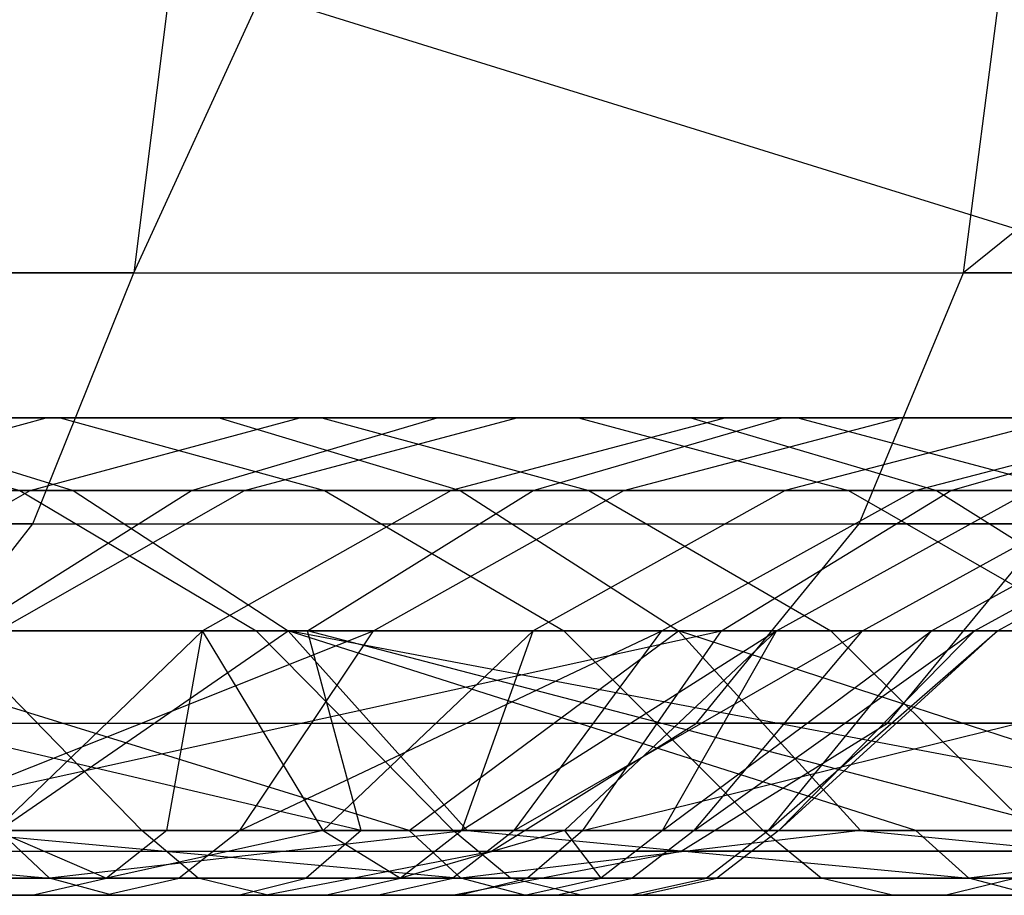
# Model space of a CAD drawing. Extents: x -172 to 172, y -29 to 28.
# Tile 838 of 914: x 135.25 to 140.72, y -19.3 to -14.44. Entities that reach past the tile are written whole.
import ezdxf

# ---------------------------------------------------------------- set-up
doc = ezdxf.new("R2010")
doc.units = 0
doc.header["$LTSCALE"] = 25.4
doc.layers.get('0').update_dxf_attribs({"linetype": 'CONTINUOUS'})

msp = doc.modelspace()

# ---------------------------------------------------------------- linework, layer by layer
at = {"color": 0}
for p, q in [((136.0805, -14.2997, -1137.239), (135.8874, -15.8448, -1137.3894)), ((135.8874, -15.8448, -1137.3894), (136.5946, -14.2997, -1137.9023)), ((135.8874, -15.8448, -1137.3894), (136.5946, -14.2997, -1137.9023)), ((136.0805, -14.2997, -1137.239), (135.8874, -15.8448, -1137.3894)), ((136.5946, -14.2997, -1137.9023), (141.5606, -15.8448, -1145.105)), ((136.5946, -14.2997, -1137.9023), (141.5606, -15.8448, -1145.105)), ((142.4017, -14.2997, -1340.6051), (140.4891, -15.8448, -1342.9231)), ((140.4891, -15.8448, -1342.9231), (140.6887, -14.2997, -1343.0647)), ((142.4017, -14.2997, -1340.6051), (140.4891, -15.8448, -1342.9231)), ((140.4891, -15.8448, -1342.9231), (140.6887, -14.2997, -1343.0647)), ((135.8874, -15.8448, -1137.3894), (129.7942, -15.8448, -1130.0011)), ((135.8874, -15.8448, -1137.3894), (129.7942, -15.8448, -1130.0011)), ((134.7327, -15.8448, -1350.5767), (140.4891, -15.8448, -1342.9231)), ((134.7327, -15.8448, -1350.5767), (140.4891, -15.8448, -1342.9231)), ((135.3272, -17.2386, -1137.8259), (135.8874, -15.8448, -1137.3894)), ((135.3272, -17.2386, -1137.8259), (135.8874, -15.8448, -1137.3894)), ((135.8874, -15.8448, -1137.3894), (141.5606, -15.8448, -1145.105)), ((135.8874, -15.8448, -1137.3894), (141.5606, -15.8448, -1145.105)), ((139.9099, -17.2386, -1342.5121), (140.4891, -15.8448, -1342.9231)), ((139.9099, -17.2386, -1342.5121), (140.4891, -15.8448, -1342.9231)), ((145.8113, -15.8448, -1334.9613), (140.4891, -15.8448, -1342.9231)), ((145.8113, -15.8448, -1334.9613), (140.4891, -15.8448, -1342.9231)), ((136.3598, -16.6506, -1327.5461), (131.3723, -16.6506, -1335.1257)), ((136.3598, -16.6506, -1327.5461), (131.3723, -16.6506, -1335.1257)), ((135.4787, -16.6506, -1295.7952), (132.128, -16.6506, -1303.7286)), ((135.4787, -16.6506, -1295.7952), (132.128, -16.6506, -1303.7286)), ((132.3126, -16.6506, -1187.2167), (135.3997, -16.6506, -1195.1534)), ((132.3126, -16.6506, -1187.2167), (135.3997, -16.6506, -1195.1534)), ((132.8742, -16.6506, -1156.495), (137.5696, -16.6506, -1164.1514)), ((132.8742, -16.6506, -1156.495), (137.5696, -16.6506, -1164.1514)), ((133.8072, -16.6506, -1186.5837), (135.2553, -17.0527, -1185.9705)), ((133.8072, -16.6506, -1186.5837), (135.2553, -17.0527, -1185.9705)), ((133.8072, -16.6506, -1186.5837), (136.9292, -16.6506, -1194.6101)), ((133.8072, -16.6506, -1186.5837), (136.9292, -16.6506, -1194.6101)), ((133.9178, -17.0527, -1195.6798), (135.3997, -16.6506, -1195.1534)), ((133.9178, -17.0527, -1195.6798), (135.3997, -16.6506, -1195.1534)), ((136.8081, -16.6506, -1287.1808), (133.9654, -16.6506, -1295.2083)), ((136.8081, -16.6506, -1287.1808), (133.9654, -16.6506, -1295.2083)), ((134.2334, -16.6506, -1155.6077), (135.5501, -17.0527, -1154.7479)), ((134.2334, -16.6506, -1155.6077), (138.9767, -16.6506, -1163.3423)), ((134.2334, -16.6506, -1155.6077), (135.5501, -17.0527, -1154.7479)), ((134.2334, -16.6506, -1155.6077), (138.9767, -16.6506, -1163.3423)), ((139.4837, -16.6506, -1318.9226), (134.9791, -16.6506, -1326.6926)), ((139.4837, -16.6506, -1318.9226), (134.9791, -16.6506, -1326.6926)), ((135.3109, -17.0527, -1286.7), (136.8081, -16.6506, -1287.1808)), ((135.3109, -17.0527, -1286.7), (136.8081, -16.6506, -1287.1808)), ((135.3997, -16.6506, -1195.1534), (138.0111, -16.6506, -1203.259)), ((135.3997, -16.6506, -1195.1534), (138.0111, -16.6506, -1203.259)), ((138.3536, -16.6506, -1287.677), (135.4787, -16.6506, -1295.7952)), ((135.4787, -16.6506, -1295.7952), (136.9448, -17.0527, -1296.3638)), ((135.4787, -16.6506, -1295.7952), (136.9448, -17.0527, -1296.3638)), ((138.3536, -16.6506, -1287.677), (135.4787, -16.6506, -1295.7952)), ((136.2063, -17.0527, -1164.9352), (137.5696, -16.6506, -1164.1514)), ((136.2063, -17.0527, -1164.9352), (137.5696, -16.6506, -1164.1514)), ((136.3598, -16.6506, -1327.5461), (137.6974, -17.0527, -1328.373)), ((140.9104, -16.6506, -1319.6965), (136.3598, -16.6506, -1327.5461)), ((140.9104, -16.6506, -1319.6965), (136.3598, -16.6506, -1327.5461)), ((136.3598, -16.6506, -1327.5461), (137.6974, -17.0527, -1328.373)), ((136.5007, -17.0527, -1203.6967), (138.0111, -16.6506, -1203.259)), ((136.5007, -17.0527, -1203.6967), (138.0111, -16.6506, -1203.259)), ((139.1703, -16.6506, -1278.999), (136.8081, -16.6506, -1287.1808)), ((139.1703, -16.6506, -1278.999), (136.8081, -16.6506, -1287.1808)), ((136.9292, -16.6506, -1194.6101), (138.411, -17.0527, -1194.0837)), ((136.9292, -16.6506, -1194.6101), (138.411, -17.0527, -1194.0837)), ((136.9292, -16.6506, -1194.6101), (139.5702, -16.6506, -1202.8073)), ((136.9292, -16.6506, -1194.6101), (139.5702, -16.6506, -1202.8073)), ((137.5696, -16.6506, -1164.1514), (141.8243, -16.6506, -1172.061)), ((137.5696, -16.6506, -1164.1514), (141.8243, -16.6506, -1172.061)), ((139.1703, -16.6506, -1278.999), (137.6472, -17.0527, -1278.6078)), ((139.1703, -16.6506, -1278.999), (137.6472, -17.0527, -1278.6078)), ((138.0111, -16.6506, -1203.259), (140.1378, -16.6506, -1211.5051)), ((138.0111, -16.6506, -1203.259), (140.1378, -16.6506, -1211.5051)), ((138.1014, -17.0527, -1318.1727), (139.4837, -16.6506, -1318.9226)), ((138.1014, -17.0527, -1318.1727), (139.4837, -16.6506, -1318.9226)), ((138.3536, -16.6506, -1287.677), (139.8508, -17.0527, -1288.1578)), ((140.7424, -16.6506, -1279.4028), (138.3536, -16.6506, -1287.677)), ((138.3536, -16.6506, -1287.677), (139.8508, -17.0527, -1288.1578)), ((140.7424, -16.6506, -1279.4028), (138.3536, -16.6506, -1287.677)), ((138.6042, -17.0527, -1211.8525), (140.1378, -16.6506, -1211.5051)), ((138.6042, -17.0527, -1211.8525), (140.1378, -16.6506, -1211.5051)), ((138.9767, -16.6506, -1163.3423), (143.2749, -16.6506, -1171.3329)), ((138.9767, -16.6506, -1163.3423), (140.34, -17.0527, -1162.5583)), ((138.9767, -16.6506, -1163.3423), (140.34, -17.0527, -1162.5583)), ((138.9767, -16.6506, -1163.3423), (143.2749, -16.6506, -1171.3329)), ((139.1703, -16.6506, -1278.999), (141.0437, -16.6506, -1270.6917)), ((139.1703, -16.6506, -1278.999), (141.0437, -16.6506, -1270.6917)), ((143.5414, -16.6506, -1310.91), (139.4837, -16.6506, -1318.9226)), ((143.5414, -16.6506, -1310.91), (139.4837, -16.6506, -1318.9226)), ((141.0437, -16.6506, -1270.6917), (139.5001, -17.0527, -1270.3914)), ((141.0437, -16.6506, -1270.6917), (139.5001, -17.0527, -1270.3914)), ((139.5702, -16.6506, -1202.8073), (141.0806, -17.0527, -1202.3696)), ((139.5702, -16.6506, -1202.8073), (141.7209, -16.6506, -1211.1465)), ((139.5702, -16.6506, -1202.8073), (141.0806, -17.0527, -1202.3696)), ((139.5702, -16.6506, -1202.8073), (141.7209, -16.6506, -1211.1465)), ((140.1378, -16.6506, -1211.5051), (141.7723, -16.6506, -1219.8627)), ((140.1378, -16.6506, -1211.5051), (141.7723, -16.6506, -1219.8627)), ((140.2207, -17.0527, -1220.1187), (141.7723, -16.6506, -1219.8627)), ((140.2207, -17.0527, -1220.1187), (141.7723, -16.6506, -1219.8627)), ((140.4188, -17.0527, -1172.7665), (141.8243, -16.6506, -1172.061)), ((140.4188, -17.0527, -1172.7665), (141.8243, -16.6506, -1172.061)), ((130.326, -17.0527, -1147.2209), (135.5501, -17.0527, -1154.7479)), ((130.326, -17.0527, -1147.2209), (135.5501, -17.0527, -1154.7479)), ((131.5575, -17.0527, -1157.3547), (136.2063, -17.0527, -1164.9352)), ((131.5575, -17.0527, -1157.3547), (136.2063, -17.0527, -1164.9352)), ((131.6245, -17.0527, -1178.0585), (135.2553, -17.0527, -1185.9705)), ((131.6245, -17.0527, -1178.0585), (135.2553, -17.0527, -1185.9705)), ((135.3109, -17.0527, -1286.7), (132.4992, -17.0527, -1294.6395)), ((135.3109, -17.0527, -1286.7), (132.4992, -17.0527, -1294.6395)), ((137.6974, -17.0527, -1328.373), (132.661, -17.0527, -1336.027)), ((137.6974, -17.0527, -1328.373), (132.661, -17.0527, -1336.027)), ((136.9448, -17.0527, -1296.3638), (133.5578, -17.0527, -1304.3832)), ((136.9448, -17.0527, -1296.3638), (133.5578, -17.0527, -1304.3832)), ((138.1014, -17.0527, -1318.1727), (133.6415, -17.0527, -1325.8657)), ((138.1014, -17.0527, -1318.1727), (133.6415, -17.0527, -1325.8657)), ((133.9178, -17.0527, -1195.6798), (136.5007, -17.0527, -1203.6967)), ((133.9178, -17.0527, -1195.6798), (136.5007, -17.0527, -1203.6967)), ((133.9552, -17.832, -1286.2646), (135.3109, -17.0527, -1286.7)), ((133.9552, -17.832, -1286.2646), (135.3109, -17.0527, -1286.7)), ((134.9719, -17.832, -1165.6449), (136.2063, -17.0527, -1164.9352)), ((134.9719, -17.832, -1165.6449), (136.2063, -17.0527, -1164.9352)), ((135.1331, -17.832, -1204.093), (136.5007, -17.0527, -1203.6967)), ((135.1331, -17.832, -1204.093), (136.5007, -17.0527, -1203.6967)), ((135.2553, -17.0527, -1185.9705), (136.5664, -17.832, -1185.4153)), ((135.2553, -17.0527, -1185.9705), (138.411, -17.0527, -1194.0837)), ((135.2553, -17.0527, -1185.9705), (136.5664, -17.832, -1185.4153)), ((135.2553, -17.0527, -1185.9705), (138.411, -17.0527, -1194.0837)), ((137.6472, -17.0527, -1278.6078), (135.3109, -17.0527, -1286.7)), ((137.6472, -17.0527, -1278.6078), (135.3109, -17.0527, -1286.7)), ((135.5501, -17.0527, -1154.7479), (136.7424, -17.832, -1153.9695)), ((135.5501, -17.0527, -1154.7479), (140.34, -17.0527, -1162.5583)), ((135.5501, -17.0527, -1154.7479), (136.7424, -17.832, -1153.9695)), ((135.5501, -17.0527, -1154.7479), (140.34, -17.0527, -1162.5583)), ((136.2063, -17.0527, -1164.9352), (140.4188, -17.0527, -1172.7665)), ((136.2063, -17.0527, -1164.9352), (140.4188, -17.0527, -1172.7665)), ((137.6472, -17.0527, -1278.6078), (136.2681, -17.832, -1278.2535)), ((137.6472, -17.0527, -1278.6078), (136.2681, -17.832, -1278.2535)), ((136.5007, -17.0527, -1203.6967), (138.6042, -17.0527, -1211.8525)), ((136.5007, -17.0527, -1203.6967), (138.6042, -17.0527, -1211.8525)), ((136.8499, -17.832, -1317.4937), (138.1014, -17.0527, -1318.1727)), ((136.8499, -17.832, -1317.4937), (138.1014, -17.0527, -1318.1727)), ((136.9448, -17.0527, -1296.3638), (138.2724, -17.832, -1296.8787)), ((139.8508, -17.0527, -1288.1578), (136.9448, -17.0527, -1296.3638)), ((136.9448, -17.0527, -1296.3638), (138.2724, -17.832, -1296.8787)), ((139.8508, -17.0527, -1288.1578), (136.9448, -17.0527, -1296.3638)), ((137.2155, -17.832, -1212.1671), (138.6042, -17.0527, -1211.8525)), ((137.2155, -17.832, -1212.1671), (138.6042, -17.0527, -1211.8525)), ((137.6472, -17.0527, -1278.6078), (139.5001, -17.0527, -1270.3914)), ((137.6472, -17.0527, -1278.6078), (139.5001, -17.0527, -1270.3914)), ((137.6974, -17.0527, -1328.373), (138.9085, -17.832, -1329.1217)), ((142.2926, -17.0527, -1320.4465), (137.6974, -17.0527, -1328.373)), ((137.6974, -17.0527, -1328.373), (138.9085, -17.832, -1329.1217)), ((142.2926, -17.0527, -1320.4465), (137.6974, -17.0527, -1328.373)), ((142.119, -17.0527, -1310.2396), (138.1014, -17.0527, -1318.1727)), ((142.119, -17.0527, -1310.2396), (138.1014, -17.0527, -1318.1727)), ((139.5001, -17.0527, -1270.3914), (138.1024, -17.832, -1270.1194)), ((139.5001, -17.0527, -1270.3914), (138.1024, -17.832, -1270.1194)), ((138.411, -17.0527, -1194.0837), (139.7528, -17.832, -1193.6071)), ((138.411, -17.0527, -1194.0837), (141.0806, -17.0527, -1202.3696)), ((138.411, -17.0527, -1194.0837), (139.7528, -17.832, -1193.6071)), ((138.411, -17.0527, -1194.0837), (141.0806, -17.0527, -1202.3696)), ((138.6042, -17.0527, -1211.8525), (140.2207, -17.0527, -1220.1187)), ((138.6042, -17.0527, -1211.8525), (140.2207, -17.0527, -1220.1187)), ((138.8158, -17.832, -1220.3505), (140.2207, -17.0527, -1220.1187)), ((138.8158, -17.832, -1220.3505), (140.2207, -17.0527, -1220.1187)), ((139.1463, -17.832, -1173.4053), (140.4188, -17.0527, -1172.7665)), ((139.1463, -17.832, -1173.4053), (140.4188, -17.0527, -1172.7665)), ((139.4516, -17.832, -1261.891), (140.8629, -17.0527, -1262.0796)), ((139.4516, -17.832, -1261.891), (140.8629, -17.0527, -1262.0796)), ((140.8629, -17.0527, -1262.0796), (139.5001, -17.0527, -1270.3914)), ((140.8629, -17.0527, -1262.0796), (139.5001, -17.0527, -1270.3914)), ((139.8508, -17.0527, -1288.1578), (141.2065, -17.832, -1288.5931)), ((142.2656, -17.0527, -1279.7941), (139.8508, -17.0527, -1288.1578)), ((139.8508, -17.0527, -1288.1578), (141.2065, -17.832, -1288.5931)), ((142.2656, -17.0527, -1279.7941), (139.8508, -17.0527, -1288.1578)), ((139.9286, -17.832, -1228.6143), (141.3448, -17.0527, -1228.4661)), ((139.9286, -17.832, -1228.6143), (141.3448, -17.0527, -1228.4661)), ((140.2207, -17.0527, -1220.1187), (141.3448, -17.0527, -1228.4661)), ((140.2207, -17.0527, -1220.1187), (141.3448, -17.0527, -1228.4661)), ((140.311, -17.832, -1253.597), (141.731, -17.0527, -1253.7018)), ((140.311, -17.832, -1253.597), (141.731, -17.0527, -1253.7018)), ((140.34, -17.0527, -1162.5583), (141.5744, -17.832, -1161.8486)), ((140.34, -17.0527, -1162.5583), (141.5744, -17.832, -1161.8486)), ((140.34, -17.0527, -1162.5583), (144.6804, -17.0527, -1170.6273)), ((140.34, -17.0527, -1162.5583), (144.6804, -17.0527, -1170.6273)), ((140.4188, -17.0527, -1172.7665), (144.1815, -17.0527, -1180.8236)), ((140.4188, -17.0527, -1172.7665), (144.1815, -17.0527, -1180.8236)), ((140.5499, -17.832, -1236.9293), (141.9724, -17.0527, -1236.8654)), ((140.5499, -17.832, -1236.9293), (141.9724, -17.0527, -1236.8654)), ((140.6775, -17.832, -1245.2667), (142.1013, -17.0527, -1245.2871)), ((140.6775, -17.832, -1245.2667), (142.1013, -17.0527, -1245.2871)), ((135.3272, -17.2386, -1137.8259), (129.2591, -17.2386, -1130.468)), ((135.3272, -17.2386, -1137.8259), (129.2591, -17.2386, -1130.468)), ((134.1772, -17.2386, -1350.1342), (139.9099, -17.2386, -1342.5121)), ((134.1772, -17.2386, -1350.1342), (139.9099, -17.2386, -1342.5121)), ((134.4545, -18.3448, -1138.5056), (135.3272, -17.2386, -1137.8259)), ((134.4545, -18.3448, -1138.5056), (135.3272, -17.2386, -1137.8259)), ((135.3272, -17.2386, -1137.8259), (140.977, -17.2386, -1145.5095)), ((135.3272, -17.2386, -1137.8259), (140.977, -17.2386, -1145.5095)), ((139.0077, -18.3448, -1341.8721), (139.9099, -17.2386, -1342.5121)), ((139.0077, -18.3448, -1341.8721), (139.9099, -17.2386, -1342.5121)), ((145.2101, -17.2386, -1334.5833), (139.9099, -17.2386, -1342.5121)), ((145.2101, -17.2386, -1334.5833), (139.9099, -17.2386, -1342.5121)), ((140.0679, -18.3448, -1146.1398), (140.977, -17.2386, -1145.5095)), ((140.0679, -18.3448, -1146.1398), (140.977, -17.2386, -1145.5095)), ((131.4723, -17.832, -1146.3762), (136.7424, -17.832, -1153.9695)), ((131.4723, -17.832, -1146.3762), (136.7424, -17.832, -1153.9695)), ((137.1479, -18.9397, -1314.4009), (132.4304, -17.832, -1325.1171)), ((136.8499, -17.832, -1317.4937), (132.4304, -17.832, -1325.1171)), ((137.1479, -18.9397, -1314.4009), (132.4304, -17.832, -1325.1171)), ((136.8499, -17.832, -1317.4937), (132.4304, -17.832, -1325.1171)), ((132.9004, -17.832, -1177.4265), (136.5664, -17.832, -1185.4153)), ((132.9004, -17.832, -1177.4265), (136.5664, -17.832, -1185.4153)), ((137.4139, -18.9397, -1333.6705), (133.8278, -17.832, -1336.843)), ((137.4139, -18.9397, -1333.6705), (133.8278, -17.832, -1336.843)), ((138.9085, -17.832, -1329.1217), (133.8278, -17.832, -1336.843)), ((138.9085, -17.832, -1329.1217), (133.8278, -17.832, -1336.843)), ((136.2681, -17.832, -1278.2535), (133.9552, -17.832, -1286.2646)), ((136.2681, -17.832, -1278.2535), (133.9552, -17.832, -1286.2646)), ((134.1061, -18.9397, -1166.5199), (139.1463, -17.832, -1173.4053)), ((134.1061, -18.9397, -1166.5199), (139.1463, -17.832, -1173.4053)), ((134.4358, -18.9397, -1205.9832), (137.2155, -17.832, -1212.1671)), ((134.4358, -18.9397, -1205.9832), (137.2155, -17.832, -1212.1671)), ((134.8525, -17.832, -1304.9758), (135.9313, -18.9397, -1305.4696)), ((138.2724, -17.832, -1296.8787), (134.8525, -17.832, -1304.9758)), ((134.8525, -17.832, -1304.9758), (135.9313, -18.9397, -1305.4696)), ((138.2724, -17.832, -1296.8787), (134.8525, -17.832, -1304.9758)), ((134.9719, -17.832, -1165.6449), (139.1463, -17.832, -1173.4053)), ((134.9719, -17.832, -1165.6449), (139.1463, -17.832, -1173.4053)), ((135.119, -18.9397, -1277.9584), (136.2681, -17.832, -1278.2535)), ((135.119, -18.9397, -1277.9584), (136.2681, -17.832, -1278.2535)), ((135.1331, -17.832, -1204.093), (137.2155, -17.832, -1212.1671)), ((135.1331, -17.832, -1204.093), (137.2155, -17.832, -1212.1671)), ((135.1357, -18.9397, -1149.4591), (136.7424, -17.832, -1153.9695)), ((135.1357, -18.9397, -1149.4591), (136.7424, -17.832, -1153.9695)), ((136.0703, -18.9397, -1274.0182), (136.2681, -17.832, -1278.2535)), ((136.0703, -18.9397, -1274.0182), (136.2681, -17.832, -1278.2535)), ((136.9378, -18.9397, -1269.8928), (136.2681, -17.832, -1278.2535)), ((136.2681, -17.832, -1278.2535), (138.1024, -17.832, -1270.1194)), ((136.9378, -18.9397, -1269.8928), (136.2681, -17.832, -1278.2535)), ((136.2681, -17.832, -1278.2535), (138.1024, -17.832, -1270.1194)), ((136.475, -18.9397, -1214.3298), (137.2155, -17.832, -1212.1671)), ((136.475, -18.9397, -1214.3298), (137.2155, -17.832, -1212.1671)), ((136.475, -18.9397, -1214.3298), (138.8158, -17.832, -1220.3505)), ((136.475, -18.9397, -1214.3298), (138.8158, -17.832, -1220.3505)), ((136.5664, -17.832, -1185.4153), (137.6589, -18.9397, -1184.9525)), ((136.5664, -17.832, -1185.4153), (139.7528, -17.832, -1193.6071)), ((136.5664, -17.832, -1185.4153), (137.6589, -18.9397, -1184.9525)), ((136.5664, -17.832, -1185.4153), (139.7528, -17.832, -1193.6071)), ((136.7424, -17.832, -1153.9695), (137.7358, -18.9397, -1153.3208)), ((142.6029, -18.9397, -1161.2573), (136.7424, -17.832, -1153.9695)), ((140.2255, -18.9397, -1157.2546), (136.7424, -17.832, -1153.9695)), ((140.2255, -18.9397, -1157.2546), (136.7424, -17.832, -1153.9695)), ((136.7424, -17.832, -1153.9695), (137.7358, -18.9397, -1153.3208)), ((142.6029, -18.9397, -1161.2573), (136.7424, -17.832, -1153.9695)), ((136.7424, -17.832, -1153.9695), (141.5744, -17.832, -1161.8486)), ((136.7424, -17.832, -1153.9695), (141.5744, -17.832, -1161.8486)), ((137.1479, -18.9397, -1314.4009), (136.8499, -17.832, -1317.4937)), ((141.0872, -18.9397, -1306.2294), (136.8499, -17.832, -1317.4937)), ((137.1479, -18.9397, -1314.4009), (136.8499, -17.832, -1317.4937)), ((141.0872, -18.9397, -1306.2294), (136.8499, -17.832, -1317.4937)), ((140.831, -17.832, -1309.6324), (136.8499, -17.832, -1317.4937)), ((140.831, -17.832, -1309.6324), (136.8499, -17.832, -1317.4937)), ((138.1024, -17.832, -1270.1194), (136.9378, -18.9397, -1269.8928)), ((138.1024, -17.832, -1270.1194), (136.9378, -18.9397, -1269.8928)), ((137.2155, -17.832, -1212.1671), (138.8158, -17.832, -1220.3505)), ((137.2155, -17.832, -1212.1671), (138.8158, -17.832, -1220.3505)), ((137.4139, -18.9397, -1333.6705), (138.9085, -17.832, -1329.1217)), ((137.4139, -18.9397, -1333.6705), (138.9085, -17.832, -1329.1217)), ((137.7063, -18.9397, -1265.5831), (138.1024, -17.832, -1270.1194)), ((139.4516, -17.832, -1261.891), (137.7063, -18.9397, -1265.5831)), ((137.7063, -18.9397, -1265.5831), (138.1024, -17.832, -1270.1194)), ((139.4516, -17.832, -1261.891), (137.7063, -18.9397, -1265.5831)), ((137.9965, -18.9397, -1222.7861), (139.9286, -17.832, -1228.6143)), ((137.9965, -18.9397, -1222.7861), (138.8158, -17.832, -1220.3505)), ((137.9965, -18.9397, -1222.7861), (138.8158, -17.832, -1220.3505)), ((137.9965, -18.9397, -1222.7861), (139.9286, -17.832, -1228.6143)), ((139.4516, -17.832, -1261.891), (138.1024, -17.832, -1270.1194)), ((139.4516, -17.832, -1261.891), (138.1024, -17.832, -1270.1194)), ((138.2724, -17.832, -1296.8787), (139.3785, -18.9397, -1297.3076)), ((141.2065, -17.832, -1288.5931), (138.2724, -17.832, -1296.8787)), ((138.2724, -17.832, -1296.8787), (139.3785, -18.9397, -1297.3076)), ((141.2065, -17.832, -1288.5931), (138.2724, -17.832, -1296.8787)), ((138.2757, -18.9397, -1261.7338), (139.4516, -17.832, -1261.891)), ((138.2757, -18.9397, -1261.7338), (139.4516, -17.832, -1261.891)), ((138.378, -18.9397, -1174.5225), (142.8749, -17.832, -1181.3893)), ((138.378, -18.9397, -1174.5225), (139.1463, -17.832, -1173.4053)), ((138.378, -18.9397, -1174.5225), (139.1463, -17.832, -1173.4053)), ((138.378, -18.9397, -1174.5225), (142.8749, -17.832, -1181.3893)), ((138.8158, -17.832, -1220.3505), (139.9286, -17.832, -1228.6143)), ((138.8158, -17.832, -1220.3505), (139.9286, -17.832, -1228.6143)), ((138.82, -18.9397, -1257.0635), (140.311, -17.832, -1253.597)), ((138.82, -18.9397, -1257.0635), (139.4516, -17.832, -1261.891)), ((138.82, -18.9397, -1257.0635), (139.4516, -17.832, -1261.891)), ((138.82, -18.9397, -1257.0635), (140.311, -17.832, -1253.597)), ((139.9177, -18.9397, -1329.7456), (138.9085, -17.832, -1329.1217)), ((139.9177, -18.9397, -1329.7456), (138.9085, -17.832, -1329.1217)), ((142.3094, -18.9397, -1325.7515), (138.9085, -17.832, -1329.1217)), ((142.3094, -18.9397, -1325.7515), (138.9085, -17.832, -1329.1217)), ((143.5442, -17.832, -1321.1255), (138.9085, -17.832, -1329.1217)), ((143.5442, -17.832, -1321.1255), (138.9085, -17.832, -1329.1217)), ((138.9945, -18.9397, -1231.3202), (139.9286, -17.832, -1228.6143)), ((138.9945, -18.9397, -1231.3202), (140.5499, -17.832, -1236.9293)), ((138.9945, -18.9397, -1231.3202), (139.9286, -17.832, -1228.6143)), ((138.9945, -18.9397, -1231.3202), (140.5499, -17.832, -1236.9293)), ((139.1463, -17.832, -1173.4053), (142.8749, -17.832, -1181.3893)), ((139.1463, -17.832, -1173.4053), (142.8749, -17.832, -1181.3893)), ((139.4071, -18.9397, -1248.4915), (140.6775, -17.832, -1245.2667)), ((139.4071, -18.9397, -1248.4915), (140.6775, -17.832, -1245.2667)), ((139.4071, -18.9397, -1248.4915), (140.311, -17.832, -1253.597)), ((139.4071, -18.9397, -1248.4915), (140.311, -17.832, -1253.597)), ((140.311, -17.832, -1253.597), (139.4516, -17.832, -1261.891)), ((140.311, -17.832, -1253.597), (139.4516, -17.832, -1261.891)), ((139.4653, -18.9397, -1239.8994), (140.6775, -17.832, -1245.2667)), ((139.4653, -18.9397, -1239.8994), (140.5499, -17.832, -1236.9293)), ((139.4653, -18.9397, -1239.8994), (140.5499, -17.832, -1236.9293)), ((139.4653, -18.9397, -1239.8994), (140.6775, -17.832, -1245.2667)), ((139.7528, -17.832, -1193.6071), (140.8707, -18.9397, -1193.21)), ((139.7528, -17.832, -1193.6071), (140.8707, -18.9397, -1193.21)), ((139.7528, -17.832, -1193.6071), (142.4482, -17.832, -1201.9733)), ((139.7528, -17.832, -1193.6071), (142.4482, -17.832, -1201.9733)), ((139.9286, -17.832, -1228.6143), (140.5499, -17.832, -1236.9293)), ((139.9286, -17.832, -1228.6143), (140.5499, -17.832, -1236.9293)), ((140.6775, -17.832, -1245.2667), (140.311, -17.832, -1253.597)), ((140.6775, -17.832, -1245.2667), (140.311, -17.832, -1253.597)), ((140.5499, -17.832, -1236.9293), (140.6775, -17.832, -1245.2667)), ((140.5499, -17.832, -1236.9293), (140.6775, -17.832, -1245.2667)), ((133.312, -18.3448, -1349.4449), (139.0077, -18.3448, -1341.8721)), ((133.312, -18.3448, -1349.4449), (139.0077, -18.3448, -1341.8721)), ((134.4545, -18.3448, -1138.5056), (140.0679, -18.3448, -1146.1398)), ((134.4545, -18.3448, -1138.5056), (140.0679, -18.3448, -1146.1398)), ((137.8709, -19.055, -1341.0656), (139.0077, -18.3448, -1341.8721)), ((137.8709, -19.055, -1341.0656), (139.0077, -18.3448, -1341.8721)), ((138.9224, -19.055, -1146.934), (140.0679, -18.3448, -1146.1398)), ((138.9224, -19.055, -1146.934), (140.0679, -18.3448, -1146.1398)), ((144.2738, -18.3448, -1333.9943), (139.0077, -18.3448, -1341.8721)), ((144.2738, -18.3448, -1333.9943), (139.0077, -18.3448, -1341.8721)), ((140.0679, -18.3448, -1146.1398), (145.2483, -18.3448, -1154.0741)), ((140.0679, -18.3448, -1146.1398), (145.2483, -18.3448, -1154.0741)), ((132.0067, -18.9397, -1313.413), (135.9313, -18.9397, -1305.4696)), ((132.0067, -18.9397, -1313.413), (135.9313, -18.9397, -1305.4696)), ((132.4274, -18.9397, -1145.6725), (135.4184, -19.2052, -1149.2629)), ((132.4274, -18.9397, -1145.6725), (135.4184, -19.2052, -1149.2629)), ((137.1479, -18.9397, -1314.4009), (132.7358, -18.9397, -1322.3271)), ((137.1479, -18.9397, -1314.4009), (132.7358, -18.9397, -1322.3271)), ((137.6589, -18.9397, -1184.9525), (133.9636, -18.9397, -1176.8999)), ((137.6589, -18.9397, -1184.9525), (133.9636, -18.9397, -1176.8999)), ((134.1061, -18.9397, -1166.5199), (138.378, -18.9397, -1174.5225)), ((134.1061, -18.9397, -1166.5199), (138.378, -18.9397, -1174.5225)), ((134.4358, -18.9397, -1205.9832), (136.475, -18.9397, -1214.3298)), ((134.4358, -18.9397, -1205.9832), (136.475, -18.9397, -1214.3298)), ((134.8001, -18.9397, -1337.5229), (137.4139, -18.9397, -1333.6705)), ((134.8001, -18.9397, -1337.5229), (137.7014, -19.2052, -1333.8596)), ((134.8001, -18.9397, -1337.5229), (137.4139, -18.9397, -1333.6705)), ((134.8001, -18.9397, -1337.5229), (137.7014, -19.2052, -1333.8596)), ((135.119, -18.9397, -1277.9584), (135.7347, -19.2052, -1273.9423)), ((136.0703, -18.9397, -1274.0182), (135.119, -18.9397, -1277.9584)), ((135.119, -18.9397, -1277.9584), (135.7347, -19.2052, -1273.9423)), ((136.0703, -18.9397, -1274.0182), (135.119, -18.9397, -1277.9584)), ((137.7358, -18.9397, -1153.3208), (135.1357, -18.9397, -1149.4591)), ((135.1357, -18.9397, -1149.4591), (135.4184, -19.2052, -1149.2629)), ((135.1357, -18.9397, -1149.4591), (135.4184, -19.2052, -1149.2629)), ((137.7358, -18.9397, -1153.3208), (135.1357, -18.9397, -1149.4591)), ((137.7358, -18.9397, -1153.3208), (135.4184, -19.2052, -1149.2629)), ((137.7358, -18.9397, -1153.3208), (135.4184, -19.2052, -1149.2629)), ((136.9378, -18.9397, -1269.8928), (135.7347, -19.2052, -1273.9423)), ((136.0703, -18.9397, -1274.0182), (135.7347, -19.2052, -1273.9423)), ((136.0703, -18.9397, -1274.0182), (135.7347, -19.2052, -1273.9423)), ((136.9378, -18.9397, -1269.8928), (135.7347, -19.2052, -1273.9423)), ((135.9313, -18.9397, -1305.4696), (139.3785, -18.9397, -1297.3076)), ((135.9313, -18.9397, -1305.4696), (139.3785, -18.9397, -1297.3076)), ((136.2442, -19.2052, -1305.6128), (135.9313, -18.9397, -1305.4696)), ((136.2442, -19.2052, -1305.6128), (135.9313, -18.9397, -1305.4696)), ((136.9378, -18.9397, -1269.8928), (136.0703, -18.9397, -1274.0182)), ((136.9378, -18.9397, -1269.8928), (136.0703, -18.9397, -1274.0182)), ((136.475, -18.9397, -1214.3298), (136.1383, -19.2052, -1214.4011)), ((136.475, -18.9397, -1214.3298), (136.1383, -19.2052, -1214.4011)), ((136.475, -18.9397, -1214.3298), (137.9965, -18.9397, -1222.7861)), ((136.475, -18.9397, -1214.3298), (137.9965, -18.9397, -1222.7861)), ((137.1479, -18.9397, -1314.4009), (136.8424, -19.2052, -1314.2424)), ((137.1479, -18.9397, -1314.4009), (136.8424, -19.2052, -1314.2424)), ((137.7063, -18.9397, -1265.5831), (136.9378, -18.9397, -1269.8928)), ((136.9378, -18.9397, -1269.8928), (137.3667, -19.2052, -1265.5281)), ((136.9378, -18.9397, -1269.8928), (137.3667, -19.2052, -1265.5281)), ((137.7063, -18.9397, -1265.5831), (136.9378, -18.9397, -1269.8928)), ((141.0872, -18.9397, -1306.2294), (137.1479, -18.9397, -1314.4009)), ((141.0872, -18.9397, -1306.2294), (137.1479, -18.9397, -1314.4009)), ((137.7063, -18.9397, -1265.5831), (137.3667, -19.2052, -1265.5281)), ((138.2757, -18.9397, -1261.7338), (137.3667, -19.2052, -1265.5281)), ((137.7063, -18.9397, -1265.5831), (137.3667, -19.2052, -1265.5281)), ((138.2757, -18.9397, -1261.7338), (137.3667, -19.2052, -1265.5281)), ((137.4139, -18.9397, -1333.6705), (139.9177, -18.9397, -1329.7456)), ((137.4139, -18.9397, -1333.6705), (139.9177, -18.9397, -1329.7456)), ((137.4139, -18.9397, -1333.6705), (137.7014, -19.2052, -1333.8596)), ((137.4139, -18.9397, -1333.6705), (137.7014, -19.2052, -1333.8596)), ((137.9965, -18.9397, -1222.7861), (137.6561, -19.2052, -1222.8367)), ((137.9965, -18.9397, -1222.7861), (137.6561, -19.2052, -1222.8367)), ((140.8707, -18.9397, -1193.21), (137.6589, -18.9397, -1184.9525)), ((137.9758, -19.2052, -1184.8184), (137.6589, -18.9397, -1184.9525)), ((137.9758, -19.2052, -1184.8184), (137.6589, -18.9397, -1184.9525)), ((140.8707, -18.9397, -1193.21), (137.6589, -18.9397, -1184.9525)), ((139.9177, -18.9397, -1329.7456), (137.7014, -19.2052, -1333.8596)), ((139.9177, -18.9397, -1329.7456), (137.7014, -19.2052, -1333.8596)), ((138.2757, -18.9397, -1261.7338), (137.7063, -18.9397, -1265.5831)), ((138.2757, -18.9397, -1261.7338), (137.7063, -18.9397, -1265.5831)), ((140.2255, -18.9397, -1157.2546), (137.7358, -18.9397, -1153.3208)), ((140.2255, -18.9397, -1157.2546), (137.7358, -18.9397, -1153.3208)), ((137.7358, -18.9397, -1153.3208), (140.5188, -19.2052, -1157.0747)), ((137.7358, -18.9397, -1153.3208), (140.5188, -19.2052, -1157.0747)), ((137.9965, -18.9397, -1222.7861), (138.9945, -18.9397, -1231.3202)), ((137.9965, -18.9397, -1222.7861), (138.9945, -18.9397, -1231.3202)), ((138.378, -18.9397, -1174.5225), (138.0699, -19.2052, -1174.6755)), ((138.378, -18.9397, -1174.5225), (138.0699, -19.2052, -1174.6755)), ((138.82, -18.9397, -1257.0635), (138.2757, -18.9397, -1261.7338)), ((138.2757, -18.9397, -1261.7338), (138.4776, -19.2052, -1257.0294)), ((138.2757, -18.9397, -1261.7338), (138.4776, -19.2052, -1257.0294)), ((138.82, -18.9397, -1257.0635), (138.2757, -18.9397, -1261.7338)), ((138.378, -18.9397, -1174.5225), (142.173, -18.9397, -1182.7621)), ((138.378, -18.9397, -1174.5225), (142.173, -18.9397, -1182.7621)), ((138.82, -18.9397, -1257.0635), (138.4776, -19.2052, -1257.0294)), ((138.82, -18.9397, -1257.0635), (138.4776, -19.2052, -1257.0294)), ((138.9945, -18.9397, -1231.3202), (138.6517, -19.2052, -1231.3496)), ((138.9945, -18.9397, -1231.3202), (138.6517, -19.2052, -1231.3496)), ((139.4071, -18.9397, -1248.4915), (138.82, -18.9397, -1257.0635)), ((139.4071, -18.9397, -1248.4915), (138.82, -18.9397, -1257.0635)), ((138.9945, -18.9397, -1231.3202), (139.4653, -18.9397, -1239.8994)), ((138.9945, -18.9397, -1231.3202), (139.4653, -18.9397, -1239.8994)), ((139.4071, -18.9397, -1248.4915), (139.0632, -19.2052, -1248.4785)), ((139.4071, -18.9397, -1248.4915), (139.0632, -19.2052, -1248.4785)), ((139.4653, -18.9397, -1239.8994), (139.1213, -19.2052, -1239.9077)), ((139.4653, -18.9397, -1239.8994), (139.1213, -19.2052, -1239.9077)), ((139.3785, -18.9397, -1297.3076), (142.3361, -18.9397, -1288.9558)), ((139.3785, -18.9397, -1297.3076), (142.3361, -18.9397, -1288.9558)), ((139.6993, -19.2052, -1297.4321), (139.3785, -18.9397, -1297.3076)), ((139.6993, -19.2052, -1297.4321), (139.3785, -18.9397, -1297.3076)), ((139.4653, -18.9397, -1239.8994), (139.4071, -18.9397, -1248.4915)), ((139.4653, -18.9397, -1239.8994), (139.4071, -18.9397, -1248.4915)), ((139.9177, -18.9397, -1329.7456), (142.3094, -18.9397, -1325.7515)), ((139.9177, -18.9397, -1329.7456), (142.6071, -19.2052, -1325.9241)), ((139.9177, -18.9397, -1329.7456), (142.3094, -18.9397, -1325.7515)), ((139.9177, -18.9397, -1329.7456), (142.6071, -19.2052, -1325.9241)), ((142.6029, -18.9397, -1161.2573), (140.2255, -18.9397, -1157.2546)), ((140.2255, -18.9397, -1157.2546), (140.5188, -19.2052, -1157.0747)), ((140.2255, -18.9397, -1157.2546), (140.5188, -19.2052, -1157.0747)), ((142.6029, -18.9397, -1161.2573), (140.2255, -18.9397, -1157.2546)), ((142.6029, -18.9397, -1161.2573), (140.5188, -19.2052, -1157.0747)), ((142.6029, -18.9397, -1161.2573), (140.5188, -19.2052, -1157.0747)), ((132.2218, -19.055, -1348.5765), (137.8709, -19.055, -1341.0656)), ((132.2218, -19.055, -1348.5765), (137.8709, -19.055, -1341.0656)), ((133.355, -19.055, -1139.3623), (138.9224, -19.055, -1146.934)), ((133.355, -19.055, -1139.3623), (138.9224, -19.055, -1146.934)), ((136.6108, -19.2997, -1340.1715), (137.8709, -19.055, -1341.0656)), ((136.6108, -19.2997, -1340.1715), (137.8709, -19.055, -1341.0656)), ((137.6527, -19.2997, -1147.8143), (138.9224, -19.055, -1146.934)), ((137.6527, -19.2997, -1147.8143), (138.9224, -19.055, -1146.934)), ((143.0939, -19.055, -1333.2522), (137.8709, -19.055, -1341.0656)), ((143.0939, -19.055, -1333.2522), (137.8709, -19.055, -1341.0656)), ((138.9224, -19.055, -1146.934), (144.0605, -19.055, -1154.8035)), ((138.9224, -19.055, -1146.934), (144.0605, -19.055, -1154.8035)), ((135.4184, -19.2052, -1149.2629), (129.8842, -19.2052, -1141.7521)), ((135.4184, -19.2052, -1149.2629), (129.8842, -19.2052, -1141.7521)), ((132.3105, -19.2052, -1313.5745), (136.2442, -19.2052, -1305.6128)), ((132.3105, -19.2052, -1313.5745), (136.2442, -19.2052, -1305.6128)), ((132.3546, -19.2052, -1341.505), (137.7014, -19.2052, -1333.8596)), ((132.3546, -19.2052, -1341.505), (137.7014, -19.2052, -1333.8596)), ((136.8424, -19.2052, -1314.2424), (132.4402, -19.2052, -1322.151)), ((136.8424, -19.2052, -1314.2424), (132.4402, -19.2052, -1322.151)), ((135.7347, -19.2052, -1273.9423), (133.5878, -19.2052, -1282.24)), ((135.7347, -19.2052, -1273.9423), (133.5878, -19.2052, -1282.24)), ((133.8074, -19.2052, -1166.6908), (138.0699, -19.2052, -1174.6755)), ((133.8074, -19.2052, -1166.6908), (138.0699, -19.2052, -1174.6755)), ((134.1042, -19.2052, -1206.0751), (136.1383, -19.2052, -1214.4011)), ((134.1042, -19.2052, -1206.0751), (136.1383, -19.2052, -1214.4011)), ((137.9758, -19.2052, -1184.8184), (134.2719, -19.2052, -1176.7472)), ((137.9758, -19.2052, -1184.8184), (134.2719, -19.2052, -1176.7472)), ((135.3209, -19.2997, -1273.8486), (135.7347, -19.2052, -1273.9423)), ((135.3209, -19.2997, -1273.8486), (135.7347, -19.2052, -1273.9423)), ((140.5188, -19.2052, -1157.0747), (135.4184, -19.2052, -1149.2629)), ((135.767, -19.2997, -1149.021), (135.4184, -19.2052, -1149.2629)), ((135.767, -19.2997, -1149.021), (135.4184, -19.2052, -1149.2629)), ((140.5188, -19.2052, -1157.0747), (135.4184, -19.2052, -1149.2629)), ((135.7233, -19.2997, -1214.4891), (136.1383, -19.2052, -1214.4011)), ((135.7233, -19.2997, -1214.4891), (136.1383, -19.2052, -1214.4011)), ((137.3667, -19.2052, -1265.5281), (135.7347, -19.2052, -1273.9423)), ((137.3667, -19.2052, -1265.5281), (135.7347, -19.2052, -1273.9423)), ((136.1383, -19.2052, -1214.4011), (137.6561, -19.2052, -1222.8367)), ((136.1383, -19.2052, -1214.4011), (137.6561, -19.2052, -1222.8367)), ((136.2442, -19.2052, -1305.6128), (139.6993, -19.2052, -1297.4321)), ((136.63, -19.2997, -1305.7894), (136.2442, -19.2052, -1305.6128)), ((136.63, -19.2997, -1305.7894), (136.2442, -19.2052, -1305.6128)), ((136.2442, -19.2052, -1305.6128), (139.6993, -19.2052, -1297.4321)), ((136.4658, -19.2997, -1314.047), (136.8424, -19.2052, -1314.2424)), ((136.4658, -19.2997, -1314.047), (136.8424, -19.2052, -1314.2424)), ((140.7729, -19.2052, -1306.0891), (136.8424, -19.2052, -1314.2424)), ((140.7729, -19.2052, -1306.0891), (136.8424, -19.2052, -1314.2424)), ((136.9479, -19.2997, -1265.4602), (137.3667, -19.2052, -1265.5281)), ((136.9479, -19.2997, -1265.4602), (137.3667, -19.2052, -1265.5281)), ((137.2364, -19.2997, -1222.8989), (137.6561, -19.2052, -1222.8367)), ((137.2364, -19.2997, -1222.8989), (137.6561, -19.2052, -1222.8367)), ((138.4776, -19.2052, -1257.0294), (137.3667, -19.2052, -1265.5281)), ((138.4776, -19.2052, -1257.0294), (137.3667, -19.2052, -1265.5281)), ((137.6561, -19.2052, -1222.8367), (138.6517, -19.2052, -1231.3496)), ((137.6561, -19.2052, -1222.8367), (138.6517, -19.2052, -1231.3496)), ((137.6899, -19.2997, -1174.8643), (138.0699, -19.2052, -1174.6755)), ((137.6899, -19.2997, -1174.8643), (138.0699, -19.2052, -1174.6755)), ((137.7014, -19.2052, -1333.8596), (142.6071, -19.2052, -1325.9241)), ((138.0558, -19.2997, -1334.0929), (137.7014, -19.2052, -1333.8596)), ((137.7014, -19.2052, -1333.8596), (142.6071, -19.2052, -1325.9241)), ((138.0558, -19.2997, -1334.0929), (137.7014, -19.2052, -1333.8596)), ((138.3665, -19.2997, -1184.653), (137.9758, -19.2052, -1184.8184)), ((141.195, -19.2052, -1193.0947), (137.9758, -19.2052, -1184.8184)), ((138.3665, -19.2997, -1184.653), (137.9758, -19.2052, -1184.8184)), ((141.195, -19.2052, -1193.0947), (137.9758, -19.2052, -1184.8184)), ((138.0554, -19.2997, -1256.9874), (138.4776, -19.2052, -1257.0294)), ((138.0554, -19.2997, -1256.9874), (138.4776, -19.2052, -1257.0294)), ((138.0699, -19.2052, -1174.6755), (141.8564, -19.2052, -1182.8967)), ((138.0699, -19.2052, -1174.6755), (141.8564, -19.2052, -1182.8967)), ((138.229, -19.2997, -1231.3859), (138.6517, -19.2052, -1231.3496)), ((138.229, -19.2997, -1231.3859), (138.6517, -19.2052, -1231.3496)), ((139.0632, -19.2052, -1248.4785), (138.4776, -19.2052, -1257.0294)), ((139.0632, -19.2052, -1248.4785), (138.4776, -19.2052, -1257.0294)), ((138.6392, -19.2997, -1248.4625), (139.0632, -19.2052, -1248.4785)), ((138.6392, -19.2997, -1248.4625), (139.0632, -19.2052, -1248.4785)), ((138.6517, -19.2052, -1231.3496), (139.1213, -19.2052, -1239.9077)), ((138.6517, -19.2052, -1231.3496), (139.1213, -19.2052, -1239.9077)), ((138.6972, -19.2997, -1239.9178), (139.1213, -19.2052, -1239.9077)), ((138.6972, -19.2997, -1239.9178), (139.1213, -19.2052, -1239.9077)), ((139.1213, -19.2052, -1239.9077), (139.0632, -19.2052, -1248.4785)), ((139.1213, -19.2052, -1239.9077), (139.0632, -19.2052, -1248.4785)), ((139.6993, -19.2052, -1297.4321), (142.6638, -19.2052, -1289.061)), ((140.0949, -19.2997, -1297.5856), (139.6993, -19.2052, -1297.4321)), ((140.0949, -19.2997, -1297.5856), (139.6993, -19.2052, -1297.4321)), ((139.6993, -19.2052, -1297.4321), (142.6638, -19.2052, -1289.061)), ((140.3855, -19.2997, -1305.9161), (140.7729, -19.2052, -1306.0891)), ((140.3855, -19.2997, -1305.9161), (140.7729, -19.2052, -1306.0891)), ((145.1692, -19.2052, -1165.1626), (140.5188, -19.2052, -1157.0747)), ((140.8805, -19.2997, -1156.8529), (140.5188, -19.2052, -1157.0747)), ((145.1692, -19.2052, -1165.1626), (140.5188, -19.2052, -1157.0747)), ((140.8805, -19.2997, -1156.8529), (140.5188, -19.2052, -1157.0747)), ((130.2185, -19.2997, -1141.4908), (135.767, -19.2997, -1149.021)), ((130.2185, -19.2997, -1141.4908), (135.767, -19.2997, -1149.021)), ((131.0133, -19.2997, -1347.6138), (136.6108, -19.2997, -1340.1715)), ((131.0133, -19.2997, -1347.6138), (136.6108, -19.2997, -1340.1715)), ((132.0757, -19.2997, -1321.9338), (136.4658, -19.2997, -1314.047)), ((132.0757, -19.2997, -1321.9338), (136.4658, -19.2997, -1314.047)), ((137.6527, -19.2997, -1147.8143), (132.1361, -19.2997, -1140.3118)), ((137.6527, -19.2997, -1147.8143), (132.1361, -19.2997, -1140.3118)), ((136.63, -19.2997, -1305.7894), (132.6852, -19.2997, -1313.7736)), ((136.63, -19.2997, -1305.7894), (132.6852, -19.2997, -1313.7736)), ((138.0558, -19.2997, -1334.0929), (132.6952, -19.2997, -1341.7578)), ((138.0558, -19.2997, -1334.0929), (132.6952, -19.2997, -1341.7578)), ((133.1805, -19.2997, -1282.1211), (135.3209, -19.2997, -1273.8486)), ((133.1805, -19.2997, -1282.1211), (135.3209, -19.2997, -1273.8486)), ((137.6899, -19.2997, -1174.8643), (133.4391, -19.2997, -1166.9015)), ((137.6899, -19.2997, -1174.8643), (133.4391, -19.2997, -1166.9015)), ((135.7233, -19.2997, -1214.4891), (133.6953, -19.2997, -1206.1884)), ((135.7233, -19.2997, -1214.4891), (133.6953, -19.2997, -1206.1884)), ((134.6521, -19.2997, -1176.559), (138.3665, -19.2997, -1184.653)), ((134.6521, -19.2997, -1176.559), (138.3665, -19.2997, -1184.653)), ((135.3209, -19.2997, -1273.8486), (136.9479, -19.2997, -1265.4602)), ((135.3209, -19.2997, -1273.8486), (136.9479, -19.2997, -1265.4602)), ((137.2364, -19.2997, -1222.8989), (135.7233, -19.2997, -1214.4891)), ((137.2364, -19.2997, -1222.8989), (135.7233, -19.2997, -1214.4891)), ((135.767, -19.2997, -1149.021), (140.8805, -19.2997, -1156.8529)), ((135.767, -19.2997, -1149.021), (140.8805, -19.2997, -1156.8529)), ((136.4658, -19.2997, -1314.047), (140.3855, -19.2997, -1305.9161)), ((136.4658, -19.2997, -1314.047), (140.3855, -19.2997, -1305.9161)), ((136.6108, -19.2997, -1340.1715), (141.786, -19.2997, -1332.4296)), ((136.6108, -19.2997, -1340.1715), (141.786, -19.2997, -1332.4296)), ((140.0949, -19.2997, -1297.5856), (136.63, -19.2997, -1305.7894)), ((140.0949, -19.2997, -1297.5856), (136.63, -19.2997, -1305.7894)), ((136.9479, -19.2997, -1265.4602), (138.0554, -19.2997, -1256.9874)), ((136.9479, -19.2997, -1265.4602), (138.0554, -19.2997, -1256.9874)), ((138.229, -19.2997, -1231.3859), (137.2364, -19.2997, -1222.8989)), ((138.229, -19.2997, -1231.3859), (137.2364, -19.2997, -1222.8989)), ((142.7438, -19.2997, -1155.6118), (137.6527, -19.2997, -1147.8143)), ((142.7438, -19.2997, -1155.6118), (137.6527, -19.2997, -1147.8143)), ((141.466, -19.2997, -1183.0629), (137.6899, -19.2997, -1174.8643)), ((141.466, -19.2997, -1183.0629), (137.6899, -19.2997, -1174.8643)), ((138.0554, -19.2997, -1256.9874), (138.6392, -19.2997, -1248.4625)), ((138.0554, -19.2997, -1256.9874), (138.6392, -19.2997, -1248.4625)), ((142.9741, -19.2997, -1326.1368), (138.0558, -19.2997, -1334.0929)), ((142.9741, -19.2997, -1326.1368), (138.0558, -19.2997, -1334.0929)), ((138.6972, -19.2997, -1239.9178), (138.229, -19.2997, -1231.3859)), ((138.6972, -19.2997, -1239.9178), (138.229, -19.2997, -1231.3859)), ((138.3665, -19.2997, -1184.653), (141.5948, -19.2997, -1192.9528)), ((138.3665, -19.2997, -1184.653), (141.5948, -19.2997, -1192.9528)), ((138.6392, -19.2997, -1248.4625), (138.6972, -19.2997, -1239.9178)), ((138.6392, -19.2997, -1248.4625), (138.6972, -19.2997, -1239.9178)), ((143.0677, -19.2997, -1289.1908), (140.0949, -19.2997, -1297.5856)), ((143.0677, -19.2997, -1289.1908), (140.0949, -19.2997, -1297.5856)), ((140.3855, -19.2997, -1305.9161), (143.8213, -19.2997, -1297.5692)), ((140.3855, -19.2997, -1305.9161), (143.8213, -19.2997, -1297.5692))]:
    msp.add_line(p, q, dxfattribs=at)

doc.saveas('drawing.dxf')
